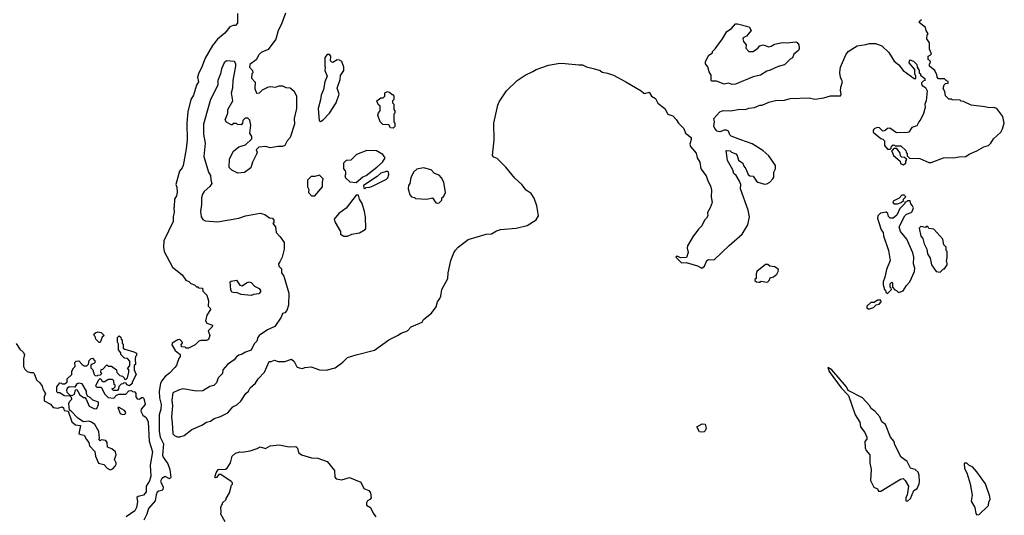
# Model space of a CAD drawing. Extents: x 1861455 to 2058065, y 200073 to 437907.
# Tile 272 of 574: x 1903355 to 1912160, y 376534 to 380970. Entities that reach past the tile are written whole.
import ezdxf

# ---------------------------------------------------------------- set-up
doc = ezdxf.new("R2010")
doc.units = 0

msp = doc.modelspace()

# ---------------------------------------------------------------- linework, layer by layer
at = {"layer": '0CON05XD'}
for points in [[(1905302.5, 381025), (1905301.7, 380938.3), (1905285, 380917.5), (1905265, 380917.5), (1905233.6, 380906.4), (1905189.3, 380850.7), (1905125, 380796.7), (1905080.4, 380739.6), (1905012.5, 380625), (1904981.7, 380538.3), (1904956, 380495), (1904944, 380455), (1904954.2, 380415), (1904936, 380385), (1904910, 380295), (1904886, 380255), (1904859.2, 380145), (1904850, 380045), (1904854.1, 379895.9), (1904842.5, 379815), (1904816, 379665), (1904808.8, 379645), (1904784, 379615), (1904778, 379595), (1904752.5, 379495), (1904761.7, 379471.7), (1904763, 379427), (1904756.7, 379395), (1904740, 379365), (1904737.5, 379295), (1904732.5, 379285), (1904737, 379247), (1904727.5, 379205), (1904726.4, 379163.6), (1904645, 378990), (1904642, 378935), (1904648, 378895), (1904721.2, 378755), (1904807.7, 378687.7), (1904840, 378640), (1904867, 378627), (1904885, 378610), (1904918.3, 378598.3), (1904935, 378580), (1904948.3, 378578.3), (1904955, 378570), (1904988.3, 378568.3), (1904991.7, 378541.7), (1905030, 378505), (1905042.5, 378455), (1905040, 378405), (1905058.3, 378388.3), (1905060, 378375), (1905030, 378325), (1905017.5, 378275), (1905030, 378255), (1905080, 378235), (1905075, 378220), (1905040, 378185), (1905056.4, 378143.6), (1905043, 378107), (1905025, 378097.5), (1904975, 378097.5), (1904958.3, 378091.7), (1904925, 378060), (1904865, 378030), (1904845, 378030), (1904835, 378040), (1904801.7, 378041.7), (1904800, 378065), (1904810, 378075), (1904805, 378090), (1904786.4, 378106.4), (1904770, 378105), (1904717.5, 378075), (1904715, 378060), (1904745, 378010), (1904790, 377975), (1904790, 377955), (1904780, 377945), (1904767.5, 377905), (1904756.1, 377873.9), (1904743, 377857), (1904695, 377807.5), (1904655, 377777.5), (1904624.5, 377735.5), (1904614.3, 377715), (1904601.4, 377645), (1904604.4, 377585), (1904618.9, 377525), (1904616.2, 377485), (1904601.8, 377435), (1904603.3, 377285), (1904611.9, 377235), (1904642.5, 377175), (1904631.7, 377071.7), (1904636.7, 377055), (1904680, 376995), (1904696.2, 376945), (1904706.4, 376873.6), (1904695, 376860), (1904655, 376882.5), (1904625, 376864), (1904615, 376840), (1904637, 376787), (1904634.2, 376765.8), (1904625, 376756.2), (1904598.9, 376751.1), (1904585, 376740), (1904575, 376716.7), (1904567.1, 376665), (1904505.5, 376595), (1904491.9, 376545), (1904465, 376490)], [(1905730.9, 381029.1), (1905694, 380925), (1905666.2, 380875), (1905646.7, 380795), (1905575.9, 380704.1), (1905513.9, 380676.1), (1905493.6, 380656.4), (1905469.3, 380610.7), (1905411.7, 380568.3), (1905410, 380545), (1905437.5, 380515), (1905440, 380495), (1905430, 380485), (1905428.3, 380448.3), (1905461.7, 380411.7), (1905457.5, 380355), (1905471.7, 380311.7), (1905500, 380315), (1905527, 380343), (1905575, 380366.7), (1905595, 380371.2), (1905643, 380367), (1905675, 380377.5), (1905705, 380377.5), (1905733.6, 380363.6), (1905775, 380360), (1905809.3, 380329.3), (1905830, 380285), (1905830, 380175), (1905808.8, 380085), (1905813.8, 380035), (1905773.3, 379915), (1905746.7, 379885), (1905727.5, 379845), (1905705, 379836.7), (1905665, 379836.2), (1905595, 379823.8), (1905555, 379836.7), (1905495, 379830), (1905470, 379805), (1905477.5, 379785), (1905473.3, 379766.7), (1905437.5, 379695), (1905422.5, 379645), (1905365, 379602.5), (1905305, 379597.5), (1905253, 379623), (1905228.3, 379648.3), (1905232.5, 379725), (1905267.5, 379795), (1905315, 379832.5), (1905375, 379850), (1905430, 379905), (1905430, 379925), (1905412.5, 379955), (1905422.5, 380025), (1905411.7, 380071.7), (1905395, 380090), (1905371.7, 380088.3), (1905351.7, 380068.3), (1905347, 380043), (1905335, 380030), (1905303, 380033), (1905295, 380040), (1905265, 380040), (1905255, 380030), (1905245, 380030), (1905203.6, 380053.6), (1905192.5, 380075), (1905216.7, 380135), (1905217.5, 380165), (1905260, 380245), (1905248, 380315), (1905260.7, 380359.3), (1905263.3, 380425), (1905287.5, 380555), (1905287.5, 380575), (1905275, 380597.5), (1905205, 380602.5), (1905182.5, 380585), (1905158.3, 380531.7), (1905150, 380485), (1905126.7, 380425), (1905127.5, 380385), (1905062.7, 380257.3), (1905043, 380193), (1905000, 380035), (1904998.8, 379945), (1905014, 379865), (1905001.2, 379745), (1905043.3, 379605), (1905062.5, 379575), (1905063, 379537), (1905073.3, 379505), (1905053.9, 379476.1), (1905005, 379433.3), (1904991.2, 379408.8), (1904982, 379375), (1904982, 379315), (1904972, 379255), (1904976.7, 379205), (1904992.3, 379182.3), (1905015, 379168.8), (1905125, 379162), (1905316.1, 379193.9), (1905375, 379213.8), (1905505, 379240), (1905547, 379227), (1905588.3, 379198.3), (1905615, 379192.5), (1905627.5, 379175), (1905627, 379153), (1905620, 379145), (1905642.5, 379115), (1905650, 379065), (1905685, 379027.5), (1905718.8, 378975), (1905720, 378915), (1905702.5, 378845), (1905681.7, 378801.7), (1905670, 378785), (1905672.5, 378765), (1905695, 378740), (1905696.7, 378705), (1905716.7, 378675), (1905761.7, 378521.7), (1905760, 378415), (1905743.6, 378366.4), (1905725, 378347.5), (1905705, 378340), (1905692.3, 378307.7), (1905636.7, 378225), (1905572.5, 378195), (1905496, 378144), (1905484.1, 378125.9), (1905476.1, 378093.9), (1905451.7, 378068.3), (1905425, 378012.5), (1905374.1, 377995.9), (1905345, 377976.7), (1905315, 377966.7), (1905295, 377953.3), (1905272.5, 377925), (1905213.3, 377885), (1905172.5, 377835), (1905170, 377805), (1905130, 377765), (1905115, 377720), (1905090, 377695), (1905055, 377687.5), (1904991.7, 377648.3), (1904935, 377646.7), (1904814.3, 377665.7), (1904775, 377655.6), (1904725, 377629.2), (1904715.6, 377565), (1904720.9, 377515), (1904711.5, 377415), (1904717.8, 377362.2), (1904724.1, 377264.1), (1904742.5, 377245), (1904765, 377236.2), (1904786.4, 377236.4), (1904825, 377248.8), (1904895, 377303.3), (1904985, 377342.5), (1905025, 377367.5), (1905061.7, 377378.3), (1905095, 377400), (1905151.7, 377418.3), (1905215, 377452.5), (1905262.5, 377505), (1905296.1, 377523.9), (1905332.5, 377555), (1905376.1, 377623.9), (1905400, 377645), (1905417.5, 377675), (1905463, 377717), (1905487.5, 377755), (1905543.6, 377816.4), (1905585, 377910), (1905605, 377910), (1905635, 377922.5), (1905665, 377910), (1905725, 377910), (1905785, 377932.5), (1905810.7, 377910.7), (1905833.6, 377863.6), (1905853.6, 377853.6), (1905885, 377847.5), (1905905, 377857.5), (1905963, 377863), (1906035, 377836.7), (1906095, 377833.8), (1906175, 377853.3), (1906243.9, 377906.1), (1906285, 377946.7), (1906365, 377971.2), (1906527.7, 378012.3), (1906657.5, 378105), (1906735, 378143.8), (1906765, 378166), (1906823.8, 378186.2), (1906855, 378220), (1906955, 378262.5), (1906965, 378286.2), (1907037.6, 378342.4), (1907080.3, 378399.7), (1907090.8, 378445), (1907113.3, 378475), (1907120, 378495), (1907130, 378555), (1907183.8, 378655), (1907186.7, 378705), (1907210.6, 378815), (1907237.6, 378882.4), (1907253.6, 378906.4), (1907276.6, 378933.4), (1907365, 379004.3), (1907525, 379050.6), (1907575.6, 379054.4), (1907618.3, 379081.7), (1907655, 379093.8), (1907796.1, 379103.9), (1907891.7, 379128.3), (1907975, 379177.5), (1907993.3, 379215), (1907978.8, 379305), (1907955, 379372.5), (1907929.2, 379415), (1907884.5, 379444.5), (1907845, 379494), (1907782.1, 379552.1), (1907701.7, 379651.7), (1907625, 379727.5), (1907595, 379740), (1907582.5, 379755), (1907598.8, 379895), (1907596.4, 380043.6), (1907631.4, 380205), (1907642.9, 380235), (1907706.9, 380335), (1907802.9, 380425), (1907875, 380474.4), (1907945, 380506.9), (1907975, 380523.1), (1908085, 380562.2), (1908185, 380580), (1908231.7, 380578.3), (1908355, 380565.7), (1908387.5, 380567.5), (1908425, 380546.9), (1908495, 380530.6), (1908545, 380514.4), (1908565, 380501.2), (1908612.4, 380492.4), (1908665, 380473.1), (1908776.2, 380415), (1908911.2, 380335), (1908935, 380314), (1908945, 380310.8), (1908985, 380320.8), (1909005, 380286), (1909041.4, 380265), (1909061.8, 380221.8), (1909125, 380175.8), (1909152.5, 380125), (1909195, 380110), (1909225, 380077.8), (1909245, 380044), (1909294.2, 379995), (1909310, 379955), (1909358.5, 379915), (1909360.6, 379899.4), (1909349.1, 379855), (1909352.4, 379835), (1909403.1, 379775), (1909414.2, 379735), (1909437.1, 379695), (1909446.7, 379635), (1909495, 379572.5), (1909508.3, 379528.3), (1909533.9, 379483.9), (1909541.2, 379445), (1909540, 379385), (1909546.7, 379335), (1909530, 379285), (1909506.7, 379245), (1909507.5, 379215), (1909497.5, 379195), (1909477.5, 379175), (1909454.2, 379125.8), (1909424.4, 379095.6), (1909375, 379026.7), (1909326.2, 378945), (1909323.3, 378925), (1909333, 378887), (1909318.3, 378841.7), (1909265, 378837.5), (1909235, 378852.5), (1909222.5, 378845), (1909274.2, 378794.2), (1909315, 378797.5), (1909415, 378767.5), (1909455, 378747.5), (1909480, 378765), (1909498.8, 378815), (1909515.7, 378824.3), (1909565, 378821.9), (1909700.8, 378949.2), (1909815, 379050), (1909866.6, 379133.4), (1909882, 379205), (1909870, 379265), (1909800, 379455), (1909803.3, 379495), (1909793.3, 379525), (1909762.5, 379575), (1909742.5, 379595), (1909732.5, 379625), (1909685, 379710), (1909671.7, 379798.3), (1909707, 379797), (1909720, 379785), (1909759.3, 379769.3), (1909772.5, 379755), (1909783.6, 379713.6), (1909822.5, 379685), (1909829.3, 379659.3), (1909850, 379635), (1909870, 379585), (1909885, 379572.5), (1909915, 379570), (1909942.5, 379525), (1909956.1, 379516.1), (1910015, 379498.8), (1910035, 379502), (1910063, 379517), (1910090, 379545), (1910097.7, 379562.3), (1910098.8, 379605), (1910112.5, 379635), (1910112.5, 379665), (1910055, 379752.5), (1909999.5, 379799.5), (1909905, 379860), (1909803.9, 379893.9), (1909717, 379927), (1909705, 379940), (1909693, 379973), (1909675, 379982.5), (1909655, 379982.5), (1909615, 379967.5), (1909593, 379973), (1909570, 379995), (1909563, 380017), (1909567.5, 380055), (1909563.6, 380086.4), (1909617.5, 380145), (1909645, 380156.2), (1909713.6, 380153.6), (1909795, 380170), (1909845, 380166.7), (1909875, 380178), (1909925, 380184), (1909975, 380203.8), (1909995, 380203.8), (1910055, 380231.2), (1910115, 380246.2), (1910195, 380251.2), (1910245, 380266), (1910415, 380270), (1910465, 380260), (1910545, 380270), (1910605, 380287.5), (1910695, 380290), (1910702.5, 380305), (1910696.4, 380336.4), (1910698.8, 380365), (1910713.1, 380415), (1910694.3, 380455), (1910688.1, 380495), (1910691.9, 380525), (1910694.5, 380545), (1910742.2, 380655), (1910765, 380686.9), (1910844.7, 380735.3), (1910921.7, 380748.3), (1910953.2, 380756.8), (1911008.3, 380758.3), (1911065, 380737.5), (1911127.5, 380677.5), (1911175, 380598.1), (1911217.5, 380567.5), (1911255, 380514.3), (1911355, 380443.3), (1911370, 380445), (1911370, 380465), (1911360, 380485), (1911360, 380525), (1911310, 380585), (1911315, 380610), (1911348.3, 380598.3), (1911378.3, 380568.3), (1911380, 380545), (1911400, 380515), (1911400, 380495), (1911410, 380485), (1911410, 380475), (1911450, 380445), (1911450, 380425), (1911435, 380420), (1911420, 380405), (1911420, 380395), (1911425, 380382.5), (1911453.9, 380363.9), (1911470, 380335), (1911461.8, 380245), (1911450, 380215), (1911451.5, 380185), (1911438.7, 380131.3), (1911415, 380078.8), (1911394.3, 380055), (1911378.6, 380021.4), (1911333.8, 380006.2), (1911305.7, 379964.3), (1911295, 379961.2), (1911195, 379958.8), (1911135, 380000), (1911115, 379995.7), (1911095, 379978.8), (1911075, 379973.8), (1911045, 380001.2), (1911024.2, 380005.8), (1910997, 379993), (1910988.3, 379981.7), (1910987.5, 379965), (1911056.7, 379906.7)], [(1909725, 380390), (1909695, 380402.5), (1909655, 380393.8), (1909585, 380420), (1909545, 380420), (1909540, 380425), (1909537.5, 380475), (1909520, 380505), (1909508.3, 380548.3), (1909487.5, 380575), (1909487.5, 380595), (1909517, 380653), (1909550, 380675), (1909550, 380685), (1909575, 380710), (1909640.7, 380799.3), (1909677.5, 380865), (1909719.3, 380890.7), (1909755, 380932.5), (1909775, 380933.3), (1909877.5, 380905), (1909897.5, 380875), (1909855, 380823.8), (1909825, 380806.7), (1909822.3, 380797.7), (1909826.7, 380775), (1909852.5, 380745), (1909847.5, 380715), (1909876.7, 380686.7), (1909915, 380685.8), (1909955.9, 380714.1), (1909972.5, 380735), (1910003.6, 380746.4), (1910055, 380727.5), (1910075, 380732.5), (1910105, 380752.5), (1910175, 380766.7), (1910215, 380763.3), (1910295, 380772.5), (1910307.5, 380765), (1910322.5, 380745), (1910327, 380713), (1910320, 380695), (1910277, 380663), (1910265, 380630), (1910243.6, 380616.4), (1910195, 380567.5), (1910138.3, 380551.7), (1910067.5, 380517.5), (1910035, 380510), (1909980, 380475), (1909915, 380457.5), (1909755, 380393.3), (1909725, 380390)], [(1911056.7, 379906.7), (1911075, 379900), (1911090, 379885), (1911090, 379845), (1911115, 379810), (1911138.3, 379811.7), (1911148.3, 379821.7), (1911151.7, 379838.3), (1911165, 379850), (1911178.3, 379848.3), (1911185, 379840), (1911235, 379840), (1911278.3, 379798.3), (1911281.7, 379781.7), (1911290, 379775), (1911291.7, 379751.7), (1911311.7, 379731.7), (1911405, 379727.5), (1911485, 379693.3), (1911505, 379693.3), (1911617, 379733), (1911655, 379737.5), (1911705, 379733.3), (1911756.1, 379743.9), (1911815, 379746.2), (1911845, 379767.5), (1911913.6, 379796.4), (1911976.4, 379833.6), (1912020, 379845), (1912040, 379865), (1912063.3, 379905), (1912127.5, 379965), (1912145, 379992.5), (1912160, 380045), (1912146.4, 380103.6), (1912092.5, 380175), (1912066.4, 380183.6), (1912025, 380180), (1911985, 380190.8), (1911863.9, 380203.9), (1911795, 380237.5), (1911775, 380240), (1911765, 380250), (1911692.5, 380252.5), (1911685, 380260), (1911665, 380260), (1911635, 380290), (1911627, 380327), (1911612.5, 380355), (1911621.7, 380388.3), (1911635, 380400), (1911658.3, 380401.7), (1911658.3, 380418.3), (1911641.7, 380421.7), (1911625, 380440), (1911571.7, 380441.7), (1911560, 380455), (1911557, 380477), (1911540, 380515), (1911490, 380555), (1911490, 380575), (1911498.3, 380581.7), (1911500, 380595), (1911485, 380610), (1911480, 380615), (1911480, 380645), (1911498.3, 380651.7), (1911510, 380665), (1911490, 380705), (1911491.7, 380761.7), (1911468.3, 380798.3), (1911470, 380835), (1911480, 380845), (1911460, 380875), (1911455, 380900), (1911400, 380945), (1911405, 380960), (1911418.3, 380971.7)], [(1906045, 380060), (1906070, 380075), (1906125.8, 380134.2), (1906183.9, 380226.1), (1906213.3, 380305), (1906193.9, 380356.1), (1906220, 380435), (1906225, 380470), (1906253, 380517), (1906253.3, 380545), (1906235.9, 380595.9), (1906215, 380608.8), (1906195, 380610), (1906155, 380587.5), (1906145, 380590), (1906133, 380603), (1906136.7, 380645), (1906125, 380660), (1906105, 380657.5), (1906083, 380633), (1906082.5, 380555), (1906087.5, 380545), (1906082.5, 380515), (1906103.3, 380465), (1906084, 380415), (1906073.3, 380345), (1906051.2, 380295), (1906046.1, 380253.9), (1906023.3, 380175), (1906032.5, 380065), (1906045, 380060)], [(1906695, 380000), (1906671.7, 380001.7), (1906655, 380030), (1906601.7, 380031.7), (1906580, 380055), (1906557.5, 380115), (1906563, 380137), (1906580, 380155), (1906580, 380195), (1906561.7, 380211.7), (1906550, 380245), (1906585, 380270), (1906605, 380270), (1906620, 380285), (1906620, 380315), (1906645, 380327.5), (1906665, 380320), (1906685, 380300), (1906695, 380300), (1906700, 380285), (1906700, 380255), (1906690, 380245), (1906690, 380225), (1906700, 380215), (1906700, 380165), (1906710, 380155), (1906710, 380135), (1906700, 380125), (1906700, 380055), (1906710, 380045), (1906710, 380015), (1906695, 380000)], [(1906365, 379513.3), (1906425, 379564.3), (1906454.3, 379575.7), (1906550.2, 379649.8), (1906598, 379695), (1906623.3, 379735), (1906603.3, 379765), (1906545, 379796.2), (1906460.7, 379799.3), (1906366.4, 379763.6), (1906315, 379712.5), (1906275, 379710), (1906250, 379685), (1906250, 379635), (1906267, 379617), (1906270, 379605), (1906270, 379585), (1906262.5, 379575), (1906267.5, 379555), (1906308.3, 379518.3), (1906365, 379513.3)], [(1911255, 379672.5), (1911280, 379685), (1911280, 379705), (1911288.3, 379718.3), (1911268.3, 379738.3), (1911245, 379740), (1911231.7, 379751.7), (1911230, 379775), (1911198.3, 379818.3), (1911171.7, 379818.3), (1911150, 379795), (1911158.3, 379788.3), (1911170, 379755), (1911230, 379705), (1911231.7, 379681.7), (1911255, 379672.5)], [(1906445, 379460), (1906452.5, 379467.5), (1906485, 379470), (1906515, 379482.5), (1906635, 379542.5), (1906647.5, 379555), (1906657.5, 379585), (1906652.5, 379605), (1906645, 379612.5), (1906632.5, 379612.5), (1906585, 379596.2), (1906552.3, 379567.7), (1906430, 379485), (1906431.7, 379461.7), (1906445, 379460)], [(1907087, 379327), (1907105, 379330), (1907130, 379355), (1907130, 379375), (1907148.3, 379391.7), (1907162.5, 379425), (1907146.7, 379515), (1907126.7, 379555), (1907105, 379577.5), (1907065, 379592.5), (1907035, 379626.2), (1906965, 379643.3), (1906905, 379632.5), (1906877.5, 379605), (1906852.5, 379555), (1906842.5, 379505), (1906832.5, 379485), (1906830, 379455), (1906843, 379403), (1906860, 379385), (1906885, 379380), (1906895, 379370), (1906995, 379363.3), (1907047, 379377), (1907075, 379332.5), (1907087, 379327)], [(1905995, 379392.5), (1906062.5, 379475), (1906062.5, 379515), (1906070, 379545), (1906035, 379577.5), (1905993, 379567), (1905963, 379567), (1905930, 379535), (1905927.5, 379475), (1905939.3, 379449.3), (1905937.5, 379425), (1905965, 379392.5), (1905995, 379392.5)], [(1906255, 379033.3), (1906285, 379033.8), (1906325, 379051.2), (1906395, 379061.2), (1906445, 379092.5), (1906449.3, 379100.7), (1906446.7, 379205), (1906437.5, 379255), (1906417.5, 379325), (1906393, 379363), (1906385, 379400), (1906365, 379400), (1906275, 379282.5), (1906207.5, 379235), (1906167.5, 379185), (1906171.7, 379161.7), (1906222.5, 379075), (1906225, 379050), (1906255, 379033.3)], [(1911115, 378520), (1911150, 378555), (1911148.3, 378568.3), (1911140, 378575), (1911140, 378605), (1911155, 378620), (1911160, 378615), (1911160, 378575), (1911181.7, 378551.7), (1911197, 378547), (1911215, 378530), (1911256.4, 378543.6), (1911285, 378590), (1911316.1, 378623.9), (1911356.7, 378715), (1911360, 378745), (1911347.5, 378785), (1911350, 378845), (1911342.5, 378885), (1911287.5, 379005), (1911232.5, 379075), (1911220, 379115), (1911270, 379215), (1911285, 379230), (1911326.4, 379243.6), (1911337.5, 379255), (1911347.5, 379285), (1911340, 379305), (1911323, 379323), (1911318.3, 379348.3), (1911295, 379350), (1911285, 379340), (1911271.7, 379338.3), (1911270, 379325), (1911225, 379280), (1911198.3, 379221.7), (1911167, 379193), (1911140, 379195), (1911125, 379210), (1911117, 379237), (1911105, 379247.5), (1911052.3, 379237.7), (1911030, 379215), (1911027.5, 379195), (1911034.3, 379164.3), (1911059.5, 379089.5), (1911076, 379065), (1911080, 379035), (1911123.3, 378905), (1911140, 378815), (1911107.5, 378735), (1911092.5, 378665), (1911077, 378623), (1911077, 378597), (1911090, 378555), (1911098.3, 378548.3), (1911101.7, 378531.7), (1911115, 378520)], [(1911172.3, 379322.3), (1911205, 379323.3), (1911237, 379333), (1911258.3, 379351.7), (1911260, 379365), (1911280, 379385), (1911265, 379400), (1911245, 379400), (1911218.3, 379371.7), (1911166.7, 379345), (1911163.3, 379335), (1911172.3, 379322.3)], [(1911585, 378710), (1911615, 378740), (1911625, 378740), (1911650, 378775), (1911650, 378795), (1911642.5, 378805), (1911650, 378845), (1911650, 378895), (1911640, 378905), (1911640, 378935), (1911620, 378955), (1911610, 379005), (1911530, 379095), (1911485, 379100), (1911475, 379120), (1911461.7, 379118.3), (1911455, 379110), (1911415, 379120), (1911400, 379105), (1911413, 379033), (1911431.7, 379011.7), (1911442.5, 378965), (1911467.5, 378915), (1911472.5, 378875), (1911497, 378837), (1911507.5, 378775), (1911550, 378715), (1911585, 378710)], [(1910035, 378620), (1910045, 378623.3), (1910057.5, 378635), (1910065, 378660), (1910095, 378667.5), (1910125, 378692.5), (1910137.5, 378715), (1910140, 378735), (1910107, 378757), (1910063, 378763), (1910045, 378780), (1910025, 378780), (1909947.5, 378715), (1909940, 378695), (1909940, 378655), (1909930, 378645), (1909930, 378635), (1909943, 378623), (1909965, 378620), (1909975, 378620), (1909985, 378630), (1910035, 378620)], [(1905425, 378501.2), (1905335, 378510.8), (1905295, 378527.5), (1905275, 378525.7), (1905253, 378533), (1905242, 378552), (1905236.4, 378623.6), (1905245, 378630), (1905295, 378638), (1905323.3, 378595), (1905345, 378588.8), (1905383.8, 378616.2), (1905405, 378623.3), (1905425, 378618.2), (1905455, 378583.8), (1905496.7, 378565), (1905508.8, 378545), (1905508.8, 378535), (1905495, 378517.5), (1905445, 378510), (1905425, 378501.2)], [(1910941.7, 378381.7), (1910955, 378382.5), (1910990, 378395), (1911013, 378417), (1911040, 378425), (1911057.5, 378445), (1911055, 378460), (1911025, 378460), (1910995, 378440), (1910965, 378440), (1910930, 378405), (1910931.7, 378391.7), (1910941.7, 378381.7)], [(1904075, 378080), (1904065, 378080), (1904035, 378110), (1904030, 378135), (1904020, 378145), (1904021.7, 378158.3), (1904031.7, 378168.3), (1904055, 378177.5), (1904085, 378170), (1904110, 378145), (1904091.7, 378128.3), (1904075, 378080)], [(1903323, 378073), (1903355, 378020), (1903387.5, 377995), (1903396.7, 377975), (1903388, 377935), (1903390, 377865), (1903401.7, 377841.7), (1903421.7, 377821.7), (1903451.7, 377811.7), (1903475, 377811.2), (1903485, 377803.3), (1903506.2, 377746.2), (1903535, 377720), (1903555, 377690), (1903562.5, 377665), (1903586.2, 377625), (1903573.3, 377595), (1903575, 377560), (1903629.3, 377529.3), (1903655, 377500), (1903695, 377492.5), (1903735, 377506.2), (1903745.9, 377495.9), (1903751.7, 377471.7), (1903787.5, 377467.5), (1903820, 377370), (1903855, 377343.3), (1903898.3, 377338.3), (1903882.5, 377265), (1903903, 377257), (1903933, 377253), (1903951.7, 377211.7), (1903972.5, 377185), (1903980, 377155), (1904026.1, 377106.1), (1904033.6, 377063.6), (1904061.2, 377001.2), (1904107.7, 376987.7), (1904137.5, 376955), (1904165, 376942.5), (1904188.3, 376951.7), (1904210, 376975), (1904217, 376993), (1904217.5, 377005), (1904202.5, 377035), (1904216.7, 377075), (1904211.2, 377101.2), (1904178.3, 377128.3), (1904140, 377145), (1904137, 377187), (1904125, 377202.5), (1904085, 377210), (1904075, 377200), (1904061.7, 377211.7), (1904070, 377225), (1904062.5, 377285), (1904026.4, 377346.4), (1903998.3, 377368.3), (1903975, 377377.5), (1903925, 377370), (1903875, 377402.5), (1903815.9, 377465.9), (1903800, 377475), (1903793.3, 377535), (1903803, 377557), (1903820, 377575), (1903818.3, 377588.3), (1903805, 377600), (1903753, 377603), (1903715, 377630), (1903695, 377630), (1903688.3, 377638.3), (1903687.5, 377685), (1903715, 377720), (1903728.3, 377718.3), (1903735, 377710), (1903755, 377710), (1903780, 377725), (1903780, 377755), (1903820, 377795), (1903820, 377825), (1903830, 377835), (1903830, 377845), (1903850, 377865), (1903848.3, 377901.7), (1903860, 377915), (1903885, 377916.7), (1903913, 377883), (1903933, 377873), (1903955, 377872.5), (1903971.7, 377888.3), (1903975, 377920), (1903993, 377937), (1904005, 377940), (1904028.3, 377918.3), (1904030, 377905), (1904018.3, 377891.7), (1904001.7, 377888.3), (1903991.7, 377878.3), (1903990, 377855), (1904010, 377835), (1904020, 377795), (1904030, 377785), (1904047.5, 377782.5), (1904055, 377790), (1904078.3, 377791.7), (1904090, 377805), (1904080, 377815), (1904085, 377840), (1904098.3, 377841.7), (1904135, 377880), (1904145, 377870), (1904175, 377870), (1904220, 377835), (1904223, 377813), (1904250, 377785), (1904275, 377780), (1904290, 377765), (1904291.7, 377751.7), (1904305, 377750), (1904320, 377765), (1904330, 377815), (1904330, 377835), (1904320, 377845), (1904340, 377875), (1904340, 377915), (1904318.3, 377938.3), (1904291.7, 377941.7), (1904260, 377975), (1904258.3, 377988.3), (1904240, 378015), (1904240, 378065), (1904230, 378085), (1904230, 378125), (1904245, 378140), (1904258.3, 378128.3), (1904261.7, 378111.7), (1904270, 378105), (1904270, 378075), (1904280, 378065), (1904281.7, 378031.7), (1904295, 378020), (1904377, 377997), (1904400, 377985), (1904400, 377965), (1904390, 377955), (1904387.5, 377935), (1904390, 377885), (1904380, 377875), (1904380, 377835), (1904397.5, 377795), (1904360, 377725), (1904360, 377715), (1904338.3, 377691.7), (1904311.7, 377701.7), (1904308.3, 377718.3), (1904285, 377720), (1904278.3, 377711.7), (1904261.7, 377708.3), (1904241.7, 377688.3), (1904240, 377665), (1904228.3, 377651.7), (1904195, 377650), (1904180, 377665), (1904198.3, 377671.7), (1904210, 377685), (1904208.3, 377698.3), (1904200, 377705), (1904198.3, 377738.3), (1904185, 377750), (1904145, 377750), (1904115, 377730), (1904095, 377730), (1904090, 377745), (1904075, 377760), (1904060, 377745), (1904032.5, 377692.5), (1904045, 377680), (1904085, 377680), (1904115, 377620), (1904145, 377587.5), (1904197, 377583), (1904221.7, 377608.3), (1904245, 377620), (1904305, 377620), (1904331.7, 377648.3), (1904355, 377650), (1904363, 377643), (1904385, 377640), (1904392.5, 377625), (1904393.6, 377593.6), (1904405, 377577.5), (1904427, 377573), (1904445, 377590), (1904455, 377590), (1904465, 377580), (1904477.5, 377525), (1904440, 377485), (1904437.5, 377465), (1904455, 377430), (1904485, 377410), (1904505, 377370), (1904512.5, 377197.5), (1904543.6, 377103.6), (1904522.3, 376982.3), (1904526.7, 376885), (1904515.9, 376844.1), (1904485.6, 376795), (1904485, 376743.8), (1904462.5, 376715), (1904415, 376704), (1904403.8, 376695), (1904407.7, 376655), (1904398.9, 376605), (1904385.8, 376575), (1904308.3, 376521.7)], [(1911295, 376660), (1911320, 376685), (1911350, 376755), (1911380, 376775), (1911397.5, 376815), (1911402.5, 376835), (1911398.8, 376895), (1911390.7, 376920.7), (1911363.6, 376943.6), (1911320, 376955), (1911292.5, 377015), (1911237.5, 377055), (1911180, 377165), (1911173.6, 377193.6), (1911143.3, 377235), (1911097, 377347), (1911065, 377370), (1911046.4, 377416.4), (1911002.5, 377465), (1910970.5, 377490.5), (1910955.8, 377515.8), (1910892.5, 377585), (1910765, 377650), (1910747.5, 377685), (1910616.4, 377836.4), (1910581.7, 377858.3), (1910595, 377820), (1910702.5, 377675), (1910767, 377607), (1910827.5, 377435), (1910866.7, 377366.7), (1910873.3, 377325), (1910912.5, 377275), (1910930, 377235), (1910930, 377215), (1910912.5, 377195), (1910917, 377137), (1910923.3, 377115), (1910956.7, 377075), (1910956.7, 377005), (1910970, 376945), (1910963.6, 376846.4), (1910992.5, 376785), (1911025, 376770), (1911035, 376750), (1911055, 376750), (1911231.7, 376858.3), (1911255, 376862.5), (1911272.5, 376845), (1911302.5, 376795), (1911290, 376715), (1911280, 376695), (1911280, 376665), (1911295, 376660)], [(1904025, 377486.7), (1904045, 377490), (1904060, 377525), (1904058.3, 377548.3), (1904010, 377565), (1903985, 377590), (1903961.7, 377601.7), (1903952.5, 377625), (1903952.5, 377645), (1903915, 377710), (1903883, 377717), (1903865, 377710), (1903847.5, 377682.5), (1903797, 377683), (1903779.3, 377670.7), (1903773.3, 377655), (1903777.5, 377637.5), (1903801.7, 377611.7), (1903825, 377607.5), (1903845, 377620), (1903853, 377657), (1903865, 377660), (1903893.6, 377613.6), (1903925, 377590), (1903938.3, 377588.3), (1903950, 377575), (1903975, 377512.5), (1904025, 377486.7)], [(1904275, 377436.2), (1904295, 377440), (1904302.5, 377445), (1904303.3, 377455), (1904291.7, 377471.7), (1904245, 377500), (1904231.7, 377498.3), (1904254.1, 377444.1), (1904275, 377436.2)], [(1909455, 377277.5), (1909435, 377282.5), (1909410, 377325), (1909458.3, 377351.7), (1909485, 377350), (1909492.5, 377315), (1909485, 377290), (1909475, 377282.5), (1909455, 377277.5)], [(1905192.5, 376475), (1905152.5, 376545), (1905157.5, 376565), (1905152.5, 376605), (1905158.3, 376621.7), (1905170, 376635), (1905170, 376645), (1905200, 376675), (1905200, 376685), (1905230, 376735), (1905250, 376805), (1905257, 376813), (1905257.5, 376825), (1905245, 376837.5), (1905155, 376900), (1905135, 376900), (1905115, 376872.5), (1905105, 376870), (1905100, 376875), (1905112.5, 376915), (1905130, 376945), (1905195, 376946), (1905211.2, 376955), (1905240, 377005), (1905254, 377065), (1905285, 377090), (1905325, 377102.5), (1905345, 377100), (1905415, 377112.5), (1905478.8, 377131.2), (1905505, 377147.1), (1905553, 377133), (1905594.2, 377155.8), (1905675, 377164), (1905765, 377147.5), (1905825, 377150), (1905840, 377135), (1905847.5, 377095), (1905874.1, 377074.1), (1905965, 377050), (1906020, 377045), (1906103.3, 377015), (1906170, 376935), (1906172.5, 376875), (1906185, 376860), (1906235, 376852.5), (1906305, 376873.3), (1906405, 376830), (1906433.3, 376775), (1906476.7, 376755), (1906492, 376735), (1906499.2, 376690.8), (1906487.5, 376675), (1906465, 376662.5), (1906456.7, 376645), (1906457.5, 376625), (1906492.5, 376605), (1906515, 376552.5), (1906540.7, 376520.7)], [(1911915, 376540), (1911935, 376542.5), (1912018.3, 376621.7), (1912022.5, 376655), (1912032.5, 376675), (1912031.7, 376701.7), (1911991.2, 376815), (1911915, 376922.5), (1911877.5, 376965), (1911843, 376983), (1911825, 377000), (1911805, 377000), (1911800, 376995), (1911803.3, 376955), (1911827, 376907), (1911853.3, 376815), (1911873.3, 376715), (1911865, 376660), (1911896.7, 376605), (1911905, 376550), (1911915, 376540)]]:
    msp.add_lwpolyline(points, dxfattribs=at)

doc.saveas('drawing.dxf')
